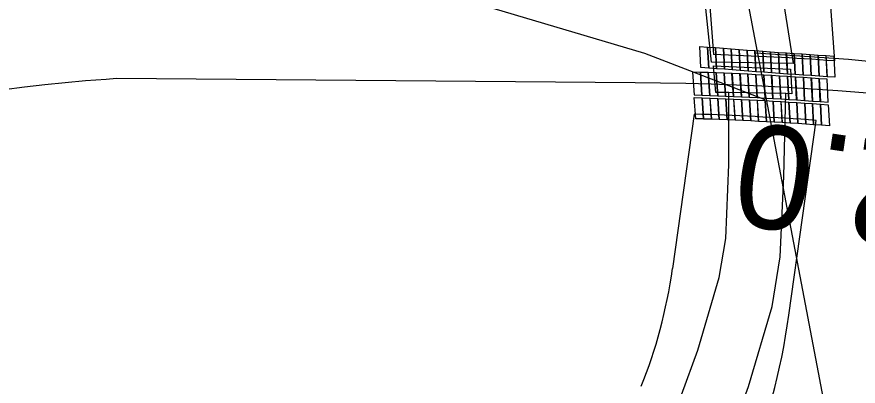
# Model space of a CAD drawing. Extents: x 6541740 to 6566395, y 5525066 to 5530361.
# Drawn here: x 6557537.11 to 6557553.37, y 5526213.51 to 5526220.65 of the extents above; entities that cross this region are included whole.
import ezdxf

# ---------------------------------------------------------------- set-up
doc = ezdxf.new("R2010")
doc.units = 0
for name, color, linetype in [('TOR_PRZEK_P-komponent', 7, 'Continuous'), ('TOR_PS_OPIS_T-opis geometrii-wzdluz_cz torowa', 7, 'Continuous'), ('TOR_PS_OPIS_T-symbole geometrii', 7, 'Continuous'), ('TOR_PS_T-rowy otwarte nieumocnione', 7, 'Continuous'), ('TOR_PS_T-wypelnienia', 7, 'Continuous'), ('TOR_RAMKI-ramka+tabelka 1', 7, 'Continuous')]:
    doc.layers.add(name, color=color, linetype=linetype)

msp = doc.modelspace()

# ---------------------------------------------------------------- linework, layer by layer
at = {"layer": 'TOR_PRZEK_P-komponent'}
msp.add_line((6557549.057, 5526219.373), (6557539.033, 5526219.454), dxfattribs=at)
msp.add_lwpolyline([(6557539.033, 5526219.454), (6557538.835, 5526219.44), (6557538.439, 5526219.408), (6557538.045, 5526219.371), (6557537.651, 5526219.331), (6557537.257, 5526219.287), (6557536.864, 5526219.24), (6557536.472, 5526219.189), (6557536.081, 5526219.135), (6557535.69, 5526219.079), (6557535.299, 5526219.019), (6557534.909, 5526218.958), (6557534.519, 5526218.894), (6557534.13, 5526218.829), (6557533.741, 5526218.761), (6557533.352, 5526218.692), (6557532.964, 5526218.622), (6557532.576, 5526218.551), (6557532.188, 5526218.479), (6557531.8, 5526218.406), (6557531.412, 5526218.332), (6557531.024, 5526218.259)], dxfattribs=at)
msp.add_ellipse((6557557.711, 5526118.36), major_axis=(-19.265, 100.033), ratio=0.728859, start_param=4.490747, end_param=6.139872, dxfattribs=at)
at = {"layer": 'TOR_PS_OPIS_T-opis geometrii-wzdluz_cz torowa'}
msp.add_line((6557549.481, 5526230.18), (6557560.014, 5526174.612), dxfattribs=at)
at = {"layer": 'TOR_PS_OPIS_T-symbole geometrii'}
for p, q in [((6557552.913, 5526219.797), (6557552.438, 5526226.455)), ((6557550.134, 5526226.018), (6557550.569, 5526219.917)), ((6557550.198, 5526218.768), (6557549.778, 5526215.785)), ((6557550.198, 5526218.768), (6557549.778, 5526215.785)), ((6557552.026, 5526214.881), (6557552.556, 5526218.647)), ((6557552.026, 5526214.881), (6557552.556, 5526218.647))]:
    msp.add_line(p, q, dxfattribs=at)
for points in [[(6557550.458, 5526220.064), (6557550.478, 5526219.657), (6557550.325, 5526219.668), (6557550.306, 5526220.075)], [(6557550.61, 5526220.053), (6557550.63, 5526219.645), (6557550.478, 5526219.657), (6557550.458, 5526220.064)], [(6557550.762, 5526220.041), (6557550.782, 5526219.634), (6557550.63, 5526219.645), (6557550.61, 5526220.053)], [(6557550.914, 5526220.03), (6557550.934, 5526219.622), (6557550.782, 5526219.634), (6557550.762, 5526220.041)], [(6557551.067, 5526220.018), (6557551.086, 5526219.611), (6557550.934, 5526219.622), (6557550.914, 5526220.03)], [(6557551.219, 5526220.007), (6557551.238, 5526219.6), (6557551.086, 5526219.611), (6557551.067, 5526220.018)], [(6557551.371, 5526219.996), (6557551.39, 5526219.588), (6557551.238, 5526219.6), (6557551.219, 5526220.007)], [(6557551.523, 5526219.984), (6557551.542, 5526219.577), (6557551.39, 5526219.588), (6557551.371, 5526219.996)], [(6557551.675, 5526219.973), (6557551.694, 5526219.565), (6557551.542, 5526219.577), (6557551.523, 5526219.984)], [(6557551.827, 5526219.962), (6557551.846, 5526219.554), (6557551.694, 5526219.565), (6557551.675, 5526219.973)], [(6557551.979, 5526219.95), (6557551.998, 5526219.543), (6557551.846, 5526219.554), (6557551.827, 5526219.962)], [(6557552.128, 5526219.941), (6557552.15, 5526219.533), (6557551.998, 5526219.543), (6557551.976, 5526219.95)], [(6557552.128, 5526219.941), (6557552.15, 5526219.533), (6557551.998, 5526219.543), (6557551.976, 5526219.95)], [(6557552.282, 5526219.931), (6557552.303, 5526219.523), (6557552.151, 5526219.533), (6557552.13, 5526219.941)], [(6557552.282, 5526219.931), (6557552.303, 5526219.523), (6557552.151, 5526219.533), (6557552.13, 5526219.941)], [(6557552.436, 5526219.921), (6557552.457, 5526219.513), (6557552.305, 5526219.523), (6557552.284, 5526219.931)], [(6557552.436, 5526219.921), (6557552.457, 5526219.513), (6557552.305, 5526219.523), (6557552.284, 5526219.931)], [(6557552.59, 5526219.91), (6557552.61, 5526219.503), (6557552.458, 5526219.513), (6557552.438, 5526219.921)], [(6557552.59, 5526219.91), (6557552.61, 5526219.503), (6557552.458, 5526219.513), (6557552.438, 5526219.921)], [(6557552.744, 5526219.899), (6557552.764, 5526219.491), (6557552.612, 5526219.502), (6557552.592, 5526219.91)], [(6557552.744, 5526219.899), (6557552.764, 5526219.491), (6557552.612, 5526219.502), (6557552.592, 5526219.91)], [(6557552.898, 5526219.887), (6557552.917, 5526219.48), (6557552.765, 5526219.491), (6557552.746, 5526219.899)], [(6557552.898, 5526219.887), (6557552.917, 5526219.48), (6557552.765, 5526219.491), (6557552.746, 5526219.899)], [(6557550.347, 5526219.133), (6557550.317, 5526219.575), (6557550.165, 5526219.581), (6557550.195, 5526219.139)], [(6557550.347, 5526219.133), (6557550.317, 5526219.575), (6557550.165, 5526219.581), (6557550.195, 5526219.139)], [(6557550.5, 5526219.127), (6557550.469, 5526219.569), (6557550.318, 5526219.575), (6557550.348, 5526219.133)], [(6557550.5, 5526219.127), (6557550.469, 5526219.569), (6557550.318, 5526219.575), (6557550.348, 5526219.133)], [(6557550.652, 5526219.122), (6557550.622, 5526219.564), (6557550.47, 5526219.569), (6557550.5, 5526219.127)], [(6557550.652, 5526219.122), (6557550.622, 5526219.564), (6557550.47, 5526219.569), (6557550.5, 5526219.127)], [(6557550.804, 5526219.115), (6557550.775, 5526219.557), (6557550.623, 5526219.564), (6557550.653, 5526219.122)], [(6557550.804, 5526219.115), (6557550.775, 5526219.557), (6557550.623, 5526219.564), (6557550.653, 5526219.122)], [(6557550.957, 5526219.109), (6557550.928, 5526219.551), (6557550.776, 5526219.557), (6557550.805, 5526219.115)], [(6557550.957, 5526219.109), (6557550.928, 5526219.551), (6557550.776, 5526219.557), (6557550.805, 5526219.115)], [(6557551.109, 5526219.102), (6557551.081, 5526219.544), (6557550.929, 5526219.551), (6557550.958, 5526219.109)], [(6557551.109, 5526219.102), (6557551.081, 5526219.544), (6557550.929, 5526219.551), (6557550.958, 5526219.109)], [(6557551.262, 5526219.095), (6557551.234, 5526219.537), (6557551.083, 5526219.544), (6557551.11, 5526219.102)], [(6557551.262, 5526219.095), (6557551.234, 5526219.537), (6557551.083, 5526219.544), (6557551.11, 5526219.102)], [(6557551.414, 5526219.087), (6557551.388, 5526219.529), (6557551.236, 5526219.537), (6557551.263, 5526219.095)], [(6557551.414, 5526219.087), (6557551.388, 5526219.529), (6557551.236, 5526219.537), (6557551.263, 5526219.095)], [(6557551.567, 5526219.079), (6557551.541, 5526219.521), (6557551.389, 5526219.529), (6557551.415, 5526219.087)], [(6557551.567, 5526219.079), (6557551.541, 5526219.521), (6557551.389, 5526219.529), (6557551.415, 5526219.087)], [(6557551.72, 5526219.07), (6557551.694, 5526219.512), (6557551.542, 5526219.521), (6557551.568, 5526219.079)], [(6557551.72, 5526219.07), (6557551.694, 5526219.512), (6557551.542, 5526219.521), (6557551.568, 5526219.079)], [(6557551.872, 5526219.061), (6557551.847, 5526219.503), (6557551.695, 5526219.512), (6557551.72, 5526219.07)], [(6557551.872, 5526219.061), (6557551.847, 5526219.503), (6557551.695, 5526219.512), (6557551.72, 5526219.07)], [(6557552.025, 5526219.052), (6557552.001, 5526219.494), (6557551.849, 5526219.503), (6557551.873, 5526219.061)], [(6557552.025, 5526219.052), (6557552.001, 5526219.494), (6557551.849, 5526219.503), (6557551.873, 5526219.061)], [(6557552.177, 5526219.042), (6557552.154, 5526219.484), (6557552.002, 5526219.494), (6557552.025, 5526219.052)], [(6557552.177, 5526219.042), (6557552.154, 5526219.484), (6557552.002, 5526219.494), (6557552.025, 5526219.052)], [(6557552.33, 5526219.032), (6557552.307, 5526219.474), (6557552.155, 5526219.484), (6557552.178, 5526219.042)], [(6557552.33, 5526219.032), (6557552.307, 5526219.474), (6557552.155, 5526219.484), (6557552.178, 5526219.042)], [(6557552.483, 5526219.021), (6557552.461, 5526219.463), (6557552.309, 5526219.474), (6557552.331, 5526219.032)], [(6557552.483, 5526219.021), (6557552.461, 5526219.463), (6557552.309, 5526219.474), (6557552.331, 5526219.032)], [(6557552.635, 5526219.01), (6557552.614, 5526219.452), (6557552.462, 5526219.463), (6557552.483, 5526219.021)], [(6557552.635, 5526219.01), (6557552.614, 5526219.452), (6557552.462, 5526219.463), (6557552.483, 5526219.021)], [(6557552.788, 5526218.999), (6557552.767, 5526219.441), (6557552.615, 5526219.452), (6557552.636, 5526219.01)], [(6557552.788, 5526218.999), (6557552.767, 5526219.441), (6557552.615, 5526219.452), (6557552.636, 5526219.01)], [(6557550.351, 5526219.082), (6557550.379, 5526218.674), (6557550.227, 5526218.679), (6557550.199, 5526219.087)], [(6557550.351, 5526219.082), (6557550.379, 5526218.674), (6557550.227, 5526218.679), (6557550.199, 5526219.087)], [(6557550.503, 5526219.076), (6557550.531, 5526218.668), (6557550.38, 5526218.673), (6557550.351, 5526219.081)], [(6557550.503, 5526219.076), (6557550.531, 5526218.668), (6557550.38, 5526218.673), (6557550.351, 5526219.081)], [(6557550.655, 5526219.071), (6557550.683, 5526218.663), (6557550.531, 5526218.668), (6557550.504, 5526219.076)], [(6557550.655, 5526219.071), (6557550.683, 5526218.663), (6557550.531, 5526218.668), (6557550.504, 5526219.076)], [(6557550.808, 5526219.065), (6557550.835, 5526218.657), (6557550.683, 5526218.663), (6557550.656, 5526219.071)], [(6557550.808, 5526219.065), (6557550.835, 5526218.657), (6557550.683, 5526218.663), (6557550.656, 5526219.071)], [(6557550.96, 5526219.058), (6557550.987, 5526218.65), (6557550.835, 5526218.657), (6557550.808, 5526219.064)], [(6557550.96, 5526219.058), (6557550.987, 5526218.65), (6557550.835, 5526218.657), (6557550.808, 5526219.064)], [(6557551.113, 5526219.051), (6557551.139, 5526218.643), (6557550.987, 5526218.65), (6557550.961, 5526219.058)], [(6557551.113, 5526219.051), (6557551.139, 5526218.643), (6557550.987, 5526218.65), (6557550.961, 5526219.058)], [(6557551.265, 5526219.044), (6557551.29, 5526218.636), (6557551.139, 5526218.643), (6557551.113, 5526219.051)], [(6557551.265, 5526219.044), (6557551.29, 5526218.636), (6557551.139, 5526218.643), (6557551.113, 5526219.051)], [(6557551.417, 5526219.036), (6557551.442, 5526218.628), (6557551.29, 5526218.636), (6557551.266, 5526219.044)], [(6557551.417, 5526219.036), (6557551.442, 5526218.628), (6557551.29, 5526218.636), (6557551.266, 5526219.044)], [(6557551.57, 5526219.028), (6557551.594, 5526218.62), (6557551.442, 5526218.628), (6557551.418, 5526219.036)], [(6557551.57, 5526219.028), (6557551.594, 5526218.62), (6557551.442, 5526218.628), (6557551.418, 5526219.036)], [(6557551.722, 5526219.019), (6557551.746, 5526218.612), (6557551.594, 5526218.62), (6557551.571, 5526219.028)], [(6557551.722, 5526219.019), (6557551.746, 5526218.612), (6557551.594, 5526218.62), (6557551.571, 5526219.028)], [(6557551.875, 5526219.01), (6557551.898, 5526218.603), (6557551.746, 5526218.612), (6557551.723, 5526219.019)], [(6557551.875, 5526219.01), (6557551.898, 5526218.603), (6557551.746, 5526218.612), (6557551.723, 5526219.019)], [(6557552.028, 5526219.001), (6557552.05, 5526218.593), (6557551.898, 5526218.603), (6557551.876, 5526219.01)], [(6557552.028, 5526219.001), (6557552.05, 5526218.593), (6557551.898, 5526218.603), (6557551.876, 5526219.01)], [(6557552.18, 5526218.991), (6557552.202, 5526218.584), (6557552.05, 5526218.593), (6557552.028, 5526219.001)], [(6557552.18, 5526218.991), (6557552.202, 5526218.584), (6557552.05, 5526218.593), (6557552.028, 5526219.001)], [(6557552.333, 5526218.981), (6557552.354, 5526218.573), (6557552.202, 5526218.584), (6557552.181, 5526218.991)], [(6557552.333, 5526218.981), (6557552.354, 5526218.573), (6557552.202, 5526218.584), (6557552.181, 5526218.991)], [(6557552.485, 5526218.97), (6557552.506, 5526218.563), (6557552.354, 5526218.573), (6557552.333, 5526218.981)], [(6557552.485, 5526218.97), (6557552.506, 5526218.563), (6557552.354, 5526218.573), (6557552.333, 5526218.981)], [(6557552.637, 5526218.96), (6557552.658, 5526218.552), (6557552.506, 5526218.563), (6557552.485, 5526218.97)], [(6557552.637, 5526218.96), (6557552.658, 5526218.552), (6557552.506, 5526218.563), (6557552.485, 5526218.97)], [(6557552.789, 5526218.949), (6557552.81, 5526218.542), (6557552.658, 5526218.552), (6557552.637, 5526218.96)], [(6557552.789, 5526218.949), (6557552.81, 5526218.542), (6557552.658, 5526218.552), (6557552.637, 5526218.96)]]:
    msp.add_lwpolyline(points, close=True, dxfattribs=at)
for centre, major_axis, start_param, end_param in [((6557557.84, 5526118.589), (-19.33, 100.37), 6.090033, 6.121112), ((6557557.483, 5526117.439), (-19.33, 100.37), 6.090033, 6.1213), ((6557557.483, 5526117.439), (-19.33, 100.37), 6.090033, 6.1213), ((6557543.472, 5526218.322), (-1.638, 8.505), 3.978058, 4.273109), ((6557543.472, 5526218.322), (-1.638, 8.505), 3.978058, 4.273109), ((6557543.472, 5526218.322), (-2.222, 11.536), 3.978953, 4.273109), ((6557543.472, 5526218.322), (-2.222, 11.536), 3.978953, 4.273109)]:
    msp.add_ellipse(centre, major_axis=major_axis, ratio=0.728859, start_param=start_param, end_param=end_param, dxfattribs=at)
at = {"layer": 'TOR_PS_T-rowy otwarte nieumocnione'}
for points in [[(6557533.35, 5526221.148), (6557536.514, 5526221.635), (6557539.773, 5526221.758), (6557543.496, 5526221.414), (6557546.136, 5526220.867), (6557549.235, 5526219.943), (6557551.56, 5526219.052)], [(6557533.35, 5526221.148), (6557536.514, 5526221.635), (6557539.773, 5526221.758), (6557543.496, 5526221.414), (6557546.136, 5526220.867), (6557549.235, 5526219.943), (6557551.56, 5526219.052)], [(6557551.389, 5526219.955), (6557553.178, 5526219.828), (6557554.863, 5526219.662), (6557556.714, 5526219.414), (6557558.563, 5526219.107), (6557560.269, 5526218.764), (6557561.676, 5526218.445)], [(6557551.389, 5526219.955), (6557553.178, 5526219.828), (6557554.863, 5526219.662), (6557556.714, 5526219.414), (6557558.563, 5526219.107), (6557560.269, 5526218.764), (6557561.676, 5526218.445)]]:
    msp.add_lwpolyline(points, dxfattribs=at)
at = {"layer": 'TOR_PS_T-wypelnienia'}
for points in [[(6557552.107, 5526219.744), (6557550.534, 5526219.772), (6557550.349, 5526221.484), (6557549.472, 5526226.359), (6557549.205, 5526227.717), (6557550.605, 5526228.048)], [(6557551.85, 5526221.384), (6557552.107, 5526219.744)], [(6557551.85, 5526221.384), (6557552.107, 5526219.744)], [(6557550.57, 5526219.7), (6557552.057, 5526219.639), (6557552.083, 5526219.163), (6557551.968, 5526219.168), (6557550.864, 5526219.187)], [(6557550.864, 5526219.187), (6557550.616, 5526219.187), (6557550.57, 5526219.7)], [(6557550.57, 5526219.7), (6557552.057, 5526219.639), (6557552.083, 5526219.163), (6557551.968, 5526219.168), (6557550.864, 5526219.187)], [(6557550.864, 5526219.187), (6557550.616, 5526219.187), (6557550.57, 5526219.7)], [(6557546.77, 5526205.774), (6557548.167, 5526208.971), (6557549.319, 5526211.613), (6557550.265, 5526214.204), (6557550.683, 5526215.608), (6557550.806, 5526216.363), (6557550.869, 5526217.796), (6557550.864, 5526219.187)], [(6557546.77, 5526205.774), (6557548.167, 5526208.971), (6557549.319, 5526211.613), (6557550.265, 5526214.204), (6557550.683, 5526215.608), (6557550.806, 5526216.363), (6557550.869, 5526217.796), (6557550.864, 5526219.187)], [(6557548.177, 5526206.04), (6557549.098, 5526208.151), (6557550.268, 5526210.831), (6557551.244, 5526213.505), (6557551.703, 5526215.049), (6557551.86, 5526216.008), (6557551.928, 5526217.564), (6557551.968, 5526219.168)], [(6557548.177, 5526206.04), (6557549.098, 5526208.151), (6557550.268, 5526210.831), (6557551.244, 5526213.505), (6557551.703, 5526215.049), (6557551.86, 5526216.008), (6557551.928, 5526217.564), (6557551.968, 5526219.168)]]:
    msp.add_lwpolyline(points, dxfattribs=at)

# ---------------------------------------------------------------- texts
at = {"layer": 'TOR_RAMKI-ramka+tabelka 1'}
msp.add_text('12.0', height=2, rotation=171.6694, dxfattribs=at).set_placement((6557556.31, 5526217.888))

doc.saveas('drawing.dxf')
